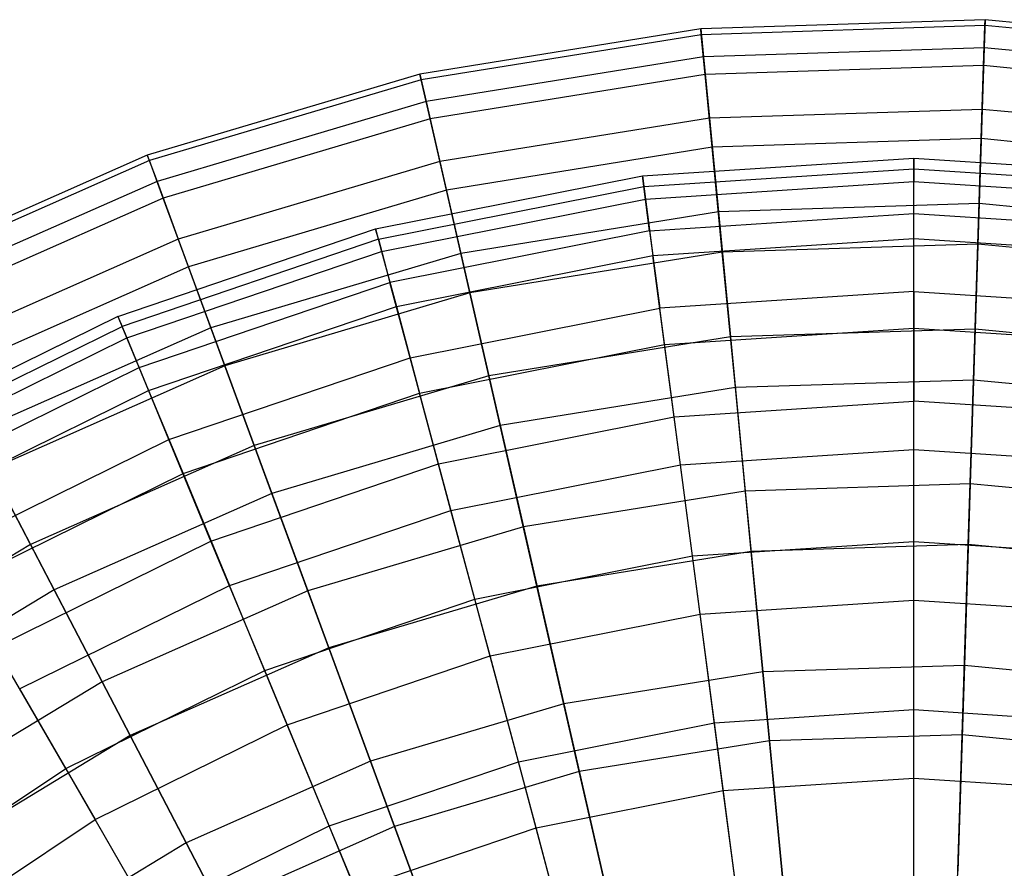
# Model space of a CAD drawing. Extents: x 0.2 to 40.1, y -6.7 to 6.7.
# Tile 323 of 516: x 20.5 to 21.6, y 4.9 to 5.8. Entities that reach past the tile are written whole.
import ezdxf

# ---------------------------------------------------------------- set-up
doc = ezdxf.new("R2010")
doc.units = 0
doc.header["$MEASUREMENT"] = 0
doc.layers.get('0').update_dxf_attribs({"color": 13, "linetype": 'CONTINUOUS'})

# ---------------------------------------------------------------- blocks, each defined once
blk = doc.blocks.new('SNOWBALL_XIV_PM3_STL')
at = {"color": 0}
for p, q in [((21.543, 5.8126, 15.2437), (21.2407, 5.8029, 15.2437)), ((21.543, 5.8126, 15.2437), (21.2407, 5.8029, 15.2437)), ((21.543, 5.8126, 15.2437), (21.542, 5.7828, 15.5348)), ((21.543, 5.8126, 15.2437), (21.542, 5.7828, 15.5348)), ((21.5428, 5.8063, 14.9512), (21.543, 5.8126, 15.2437)), ((21.5428, 5.8063, 14.9512), (21.543, 5.8126, 15.2437)), ((21.844, 5.7836, 15.2437), (21.543, 5.8126, 15.2437)), ((21.844, 5.7836, 15.2437), (21.543, 5.8126, 15.2437)), ((21.2407, 5.8029, 15.2437), (20.9421, 5.7546, 15.2437)), ((21.2407, 5.8029, 15.2437), (20.9421, 5.7546, 15.2437)), ((21.2407, 5.8029, 15.2437), (21.2436, 5.7732, 15.5348)), ((21.2407, 5.8029, 15.2437), (21.2436, 5.7732, 15.5348)), ((21.2413, 5.7966, 14.9512), (21.2407, 5.8029, 15.2437)), ((21.2413, 5.7966, 14.9512), (21.2407, 5.8029, 15.2437)), ((21.5428, 5.8063, 14.9512), (21.2413, 5.7966, 14.9512)), ((21.5428, 5.8063, 14.9512), (21.2413, 5.7966, 14.9512)), ((21.5414, 5.7638, 14.6618), (21.5428, 5.8063, 14.9512)), ((21.5414, 5.7638, 14.6618), (21.5428, 5.8063, 14.9512)), ((21.843, 5.7773, 14.9512), (21.5428, 5.8063, 14.9512)), ((21.843, 5.7773, 14.9512), (21.5428, 5.8063, 14.9512)), ((21.2413, 5.7966, 14.9512), (20.9435, 5.7485, 14.9512)), ((21.2413, 5.7966, 14.9512), (20.9435, 5.7485, 14.9512)), ((21.2454, 5.7543, 14.6618), (21.2413, 5.7966, 14.9512)), ((21.2454, 5.7543, 14.6618), (21.2413, 5.7966, 14.9512)), ((21.542, 5.7828, 15.5348), (21.2436, 5.7732, 15.5348)), ((21.542, 5.7828, 15.5348), (21.2436, 5.7732, 15.5348)), ((21.542, 5.7828, 15.5348), (21.5399, 5.7172, 15.8199)), ((21.542, 5.7828, 15.5348), (21.5399, 5.7172, 15.8199)), ((21.8393, 5.7541, 15.5348), (21.542, 5.7828, 15.5348)), ((21.8393, 5.7541, 15.5348), (21.542, 5.7828, 15.5348)), ((21.2436, 5.7732, 15.5348), (20.9488, 5.7255, 15.5348)), ((21.2436, 5.7732, 15.5348), (20.9488, 5.7255, 15.5348)), ((21.2436, 5.7732, 15.5348), (21.2499, 5.7079, 15.8199)), ((21.2436, 5.7732, 15.5348), (21.2499, 5.7079, 15.8199)), ((21.5414, 5.7638, 14.6618), (21.2454, 5.7543, 14.6618)), ((21.5414, 5.7638, 14.6618), (21.2454, 5.7543, 14.6618)), ((21.5389, 5.686, 14.3798), (21.5414, 5.7638, 14.6618)), ((21.5389, 5.686, 14.3798), (21.5414, 5.7638, 14.6618)), ((21.8362, 5.7354, 14.6618), (21.5414, 5.7638, 14.6618)), ((21.8362, 5.7354, 14.6618), (21.5414, 5.7638, 14.6618)), ((20.9421, 5.7546, 15.2437), (20.6522, 5.6686, 15.2437)), ((20.9421, 5.7546, 15.2437), (20.6522, 5.6686, 15.2437)), ((20.9435, 5.7485, 14.9512), (20.6544, 5.6626, 14.9512)), ((20.9435, 5.7485, 14.9512), (20.6544, 5.6626, 14.9512)), ((20.9421, 5.7546, 15.2437), (20.9488, 5.7255, 15.5348)), ((20.9421, 5.7546, 15.2437), (20.9488, 5.7255, 15.5348)), ((20.9435, 5.7485, 14.9512), (20.9421, 5.7546, 15.2437)), ((20.9435, 5.7485, 14.9512), (20.9421, 5.7546, 15.2437)), ((20.953, 5.7071, 14.6618), (20.9435, 5.7485, 14.9512)), ((20.953, 5.7071, 14.6618), (20.9435, 5.7485, 14.9512)), ((21.2454, 5.7543, 14.6618), (20.953, 5.7071, 14.6618)), ((21.2454, 5.7543, 14.6618), (20.953, 5.7071, 14.6618)), ((21.2529, 5.6768, 14.3798), (21.2454, 5.7543, 14.6618)), ((21.2529, 5.6768, 14.3798), (21.2454, 5.7543, 14.6618)), ((20.9488, 5.7255, 15.5348), (20.6625, 5.6406, 15.5348)), ((20.9488, 5.7255, 15.5348), (20.6625, 5.6406, 15.5348)), ((20.9488, 5.7255, 15.5348), (20.9634, 5.6616, 15.8199)), ((20.9488, 5.7255, 15.5348), (20.9634, 5.6616, 15.8199)), ((21.5399, 5.7172, 15.8199), (21.2499, 5.7079, 15.8199)), ((21.5399, 5.7172, 15.8199), (21.2499, 5.7079, 15.8199)), ((21.5399, 5.7172, 15.8199), (21.5367, 5.6169, 16.0947)), ((21.5399, 5.7172, 15.8199), (21.5367, 5.6169, 16.0947)), ((21.8288, 5.6893, 15.8199), (21.5399, 5.7172, 15.8199)), ((21.8288, 5.6893, 15.8199), (21.5399, 5.7172, 15.8199)), ((20.953, 5.7071, 14.6618), (20.669, 5.6228, 14.6618)), ((20.953, 5.7071, 14.6618), (20.669, 5.6228, 14.6618)), ((20.9703, 5.6311, 14.3798), (20.953, 5.7071, 14.6618)), ((20.9703, 5.6311, 14.3798), (20.953, 5.7071, 14.6618)), ((21.2499, 5.7079, 15.8199), (20.9634, 5.6616, 15.8199)), ((21.2499, 5.7079, 15.8199), (20.9634, 5.6616, 15.8199)), ((21.2499, 5.7079, 15.8199), (21.2595, 5.608, 16.0947)), ((21.2499, 5.7079, 15.8199), (21.2595, 5.608, 16.0947)), ((21.5389, 5.686, 14.3798), (21.2529, 5.6768, 14.3798)), ((21.5389, 5.686, 14.3798), (21.2529, 5.6768, 14.3798)), ((21.5353, 5.5739, 14.1096), (21.5389, 5.686, 14.3798)), ((21.5353, 5.5739, 14.1096), (21.5389, 5.686, 14.3798)), ((21.8238, 5.6585, 14.3798), (21.5389, 5.686, 14.3798)), ((21.8238, 5.6585, 14.3798), (21.5389, 5.686, 14.3798)), ((21.2529, 5.6768, 14.3798), (20.9703, 5.6311, 14.3798)), ((21.2529, 5.6768, 14.3798), (20.9703, 5.6311, 14.3798)), ((21.2636, 5.5651, 14.1096), (21.2529, 5.6768, 14.3798)), ((21.2636, 5.5651, 14.1096), (21.2529, 5.6768, 14.3798)), ((20.6522, 5.6686, 15.2437), (20.3756, 5.5462, 15.2437)), ((20.6522, 5.6686, 15.2437), (20.3756, 5.5462, 15.2437)), ((20.6522, 5.6686, 15.2437), (20.6625, 5.6406, 15.5348)), ((20.6522, 5.6686, 15.2437), (20.6625, 5.6406, 15.5348)), ((20.6544, 5.6626, 14.9512), (20.6522, 5.6686, 15.2437)), ((20.6544, 5.6626, 14.9512), (20.6522, 5.6686, 15.2437)), ((21.1786, 5.6464, 15.0925), (21.4673, 5.6653, 15.0925)), ((21.1786, 5.6464, 15.0925), (21.4673, 5.6653, 15.0925)), ((21.4673, 5.6653, 15.0925), (21.756, 5.6464, 15.0925)), ((21.4673, 5.6653, 15.0925), (21.4673, 5.6405, 14.8034)), ((21.4673, 5.6538, 15.3825), (21.4673, 5.6653, 15.0925)), ((21.4673, 5.6538, 15.3825), (21.4673, 5.6653, 15.0925)), ((21.4673, 5.6653, 15.0925), (21.756, 5.6464, 15.0925)), ((21.4673, 5.6653, 15.0925), (21.4673, 5.6405, 14.8034)), ((20.6544, 5.6626, 14.9512), (20.3785, 5.5405, 14.9512)), ((20.6544, 5.6626, 14.9512), (20.3785, 5.5405, 14.9512)), ((20.669, 5.6228, 14.6618), (20.6544, 5.6626, 14.9512)), ((20.669, 5.6228, 14.6618), (20.6544, 5.6626, 14.9512)), ((20.9634, 5.6616, 15.8199), (20.6851, 5.579, 15.8199)), ((20.9634, 5.6616, 15.8199), (20.6851, 5.579, 15.8199)), ((20.9634, 5.6616, 15.8199), (20.9857, 5.5637, 16.0947)), ((20.9634, 5.6616, 15.8199), (20.9857, 5.5637, 16.0947)), ((21.1801, 5.635, 15.3825), (21.4673, 5.6538, 15.3825)), ((21.1801, 5.635, 15.3825), (21.4673, 5.6538, 15.3825)), ((21.4673, 5.6063, 15.6688), (21.4673, 5.6538, 15.3825)), ((21.4673, 5.6063, 15.6688), (21.4673, 5.6538, 15.3825)), ((21.4673, 5.6538, 15.3825), (21.7545, 5.635, 15.3825)), ((21.4673, 5.6538, 15.3825), (21.7545, 5.635, 15.3825)), ((20.8949, 5.5899, 15.0925), (21.1786, 5.6464, 15.0925)), ((20.8949, 5.5899, 15.0925), (21.1786, 5.6464, 15.0925)), ((21.1801, 5.635, 15.3825), (21.1786, 5.6464, 15.0925)), ((21.1786, 5.6464, 15.0925), (21.1819, 5.6218, 14.8034)), ((21.1801, 5.635, 15.3825), (21.1786, 5.6464, 15.0925)), ((21.1786, 5.6464, 15.0925), (21.1819, 5.6218, 14.8034)), ((20.6625, 5.6406, 15.5348), (20.3894, 5.5197, 15.5348)), ((20.6625, 5.6406, 15.5348), (20.3894, 5.5197, 15.5348)), ((20.6625, 5.6406, 15.5348), (20.6851, 5.579, 15.8199)), ((20.6625, 5.6406, 15.5348), (20.6851, 5.579, 15.8199)), ((20.8979, 5.5789, 15.3825), (21.1801, 5.635, 15.3825)), ((20.8979, 5.5789, 15.3825), (21.1801, 5.635, 15.3825)), ((21.1863, 5.5879, 15.6688), (21.1801, 5.635, 15.3825)), ((21.1863, 5.5879, 15.6688), (21.1801, 5.635, 15.3825)), ((21.1819, 5.6218, 14.8034), (21.4673, 5.6405, 14.8034)), ((21.1819, 5.6218, 14.8034), (21.4673, 5.6405, 14.8034)), ((21.4673, 5.6405, 14.8034), (21.7528, 5.6218, 14.8034)), ((21.4673, 5.5799, 14.5196), (21.4673, 5.6405, 14.8034)), ((21.4673, 5.5799, 14.5196), (21.4673, 5.6405, 14.8034)), ((21.4673, 5.6405, 14.8034), (21.7528, 5.6218, 14.8034)), ((20.669, 5.6228, 14.6618), (20.3982, 5.5029, 14.6618)), ((20.669, 5.6228, 14.6618), (20.3982, 5.5029, 14.6618)), ((20.6959, 5.5497, 14.3798), (20.669, 5.6228, 14.6618)), ((20.6959, 5.5497, 14.3798), (20.669, 5.6228, 14.6618)), ((20.9703, 5.6311, 14.3798), (20.6959, 5.5497, 14.3798)), ((20.9703, 5.6311, 14.3798), (20.6959, 5.5497, 14.3798)), ((20.9953, 5.5218, 14.1096), (20.9703, 5.6311, 14.3798)), ((20.9953, 5.5218, 14.1096), (20.9703, 5.6311, 14.3798)), ((20.9013, 5.566, 14.8034), (21.1819, 5.6218, 14.8034)), ((20.9013, 5.566, 14.8034), (21.1819, 5.6218, 14.8034)), ((21.1819, 5.6218, 14.8034), (21.1898, 5.5617, 14.5196)), ((21.1819, 5.6218, 14.8034), (21.1898, 5.5617, 14.5196)), ((21.5367, 5.6169, 16.0947), (21.2595, 5.608, 16.0947)), ((21.5367, 5.6169, 16.0947), (21.2595, 5.608, 16.0947)), ((21.5367, 5.6169, 16.0947), (21.5324, 5.4834, 16.355)), ((21.5367, 5.6169, 16.0947), (21.5324, 5.4834, 16.355)), ((21.8128, 5.5903, 16.0947), (21.5367, 5.6169, 16.0947)), ((21.8128, 5.5903, 16.0947), (21.5367, 5.6169, 16.0947)), ((21.2595, 5.608, 16.0947), (20.9857, 5.5637, 16.0947)), ((21.2595, 5.608, 16.0947), (20.9857, 5.5637, 16.0947)), ((21.1863, 5.5879, 15.6688), (21.4673, 5.6063, 15.6688)), ((21.1863, 5.5879, 15.6688), (21.4673, 5.6063, 15.6688)), ((21.2595, 5.608, 16.0947), (21.2723, 5.4751, 16.355)), ((21.2595, 5.608, 16.0947), (21.2723, 5.4751, 16.355)), ((21.4673, 5.5235, 15.9469), (21.4673, 5.6063, 15.6688)), ((21.4673, 5.5235, 15.9469), (21.4673, 5.6063, 15.6688)), ((21.4673, 5.6063, 15.6688), (21.7483, 5.5879, 15.6688)), ((21.4673, 5.6063, 15.6688), (21.7483, 5.5879, 15.6688)), ((20.6209, 5.4969, 15.0925), (20.8949, 5.5899, 15.0925)), ((20.6209, 5.4969, 15.0925), (20.8949, 5.5899, 15.0925)), ((20.8979, 5.5789, 15.3825), (20.8949, 5.5899, 15.0925)), ((20.8949, 5.5899, 15.0925), (20.9013, 5.566, 14.8034)), ((20.8979, 5.5789, 15.3825), (20.8949, 5.5899, 15.0925)), ((20.8949, 5.5899, 15.0925), (20.9013, 5.566, 14.8034)), ((21.1863, 5.5879, 15.6688), (20.9102, 5.533, 15.6688)), ((21.1863, 5.5879, 15.6688), (20.9102, 5.533, 15.6688)), ((21.1863, 5.5879, 15.6688), (21.1972, 5.5058, 15.9469)), ((21.1863, 5.5879, 15.6688), (21.1972, 5.5058, 15.9469)), ((20.6851, 5.579, 15.8199), (20.4198, 5.4615, 15.8199)), ((20.6851, 5.579, 15.8199), (20.4198, 5.4615, 15.8199)), ((20.8979, 5.5789, 15.3825), (20.6253, 5.4863, 15.3825)), ((20.8979, 5.5789, 15.3825), (20.6253, 5.4863, 15.3825)), ((20.6851, 5.579, 15.8199), (20.7198, 5.4848, 16.0947)), ((20.6851, 5.579, 15.8199), (20.7198, 5.4848, 16.0947)), ((20.8979, 5.5789, 15.3825), (20.9102, 5.533, 15.6688)), ((20.8979, 5.5789, 15.3825), (20.9102, 5.533, 15.6688)), ((21.1898, 5.5617, 14.5196), (21.4673, 5.5799, 14.5196)), ((21.1898, 5.5617, 14.5196), (21.4673, 5.5799, 14.5196)), ((21.5353, 5.5739, 14.1096), (21.2636, 5.5651, 14.1096)), ((21.5353, 5.5739, 14.1096), (21.2636, 5.5651, 14.1096)), ((21.4673, 5.4843, 14.2455), (21.4673, 5.5799, 14.5196)), ((21.4673, 5.4843, 14.2455), (21.4673, 5.5799, 14.5196)), ((21.4673, 5.5799, 14.5196), (21.7449, 5.5617, 14.5196)), ((21.4673, 5.5799, 14.5196), (21.7449, 5.5617, 14.5196)), ((21.5307, 5.4292, 13.8553), (21.5353, 5.5739, 14.1096)), ((21.5307, 5.4292, 13.8553), (21.5353, 5.5739, 14.1096)), ((21.8059, 5.5478, 14.1096), (21.5353, 5.5739, 14.1096)), ((21.8059, 5.5478, 14.1096), (21.5353, 5.5739, 14.1096)), ((20.6304, 5.474, 14.8034), (20.9013, 5.566, 14.8034)), ((20.6304, 5.474, 14.8034), (20.9013, 5.566, 14.8034)), ((20.9857, 5.5637, 16.0947), (20.7198, 5.4848, 16.0947)), ((20.9857, 5.5637, 16.0947), (20.7198, 5.4848, 16.0947)), ((20.9013, 5.566, 14.8034), (20.917, 5.5074, 14.5196)), ((20.9013, 5.566, 14.8034), (20.917, 5.5074, 14.5196)), ((20.917, 5.5074, 14.5196), (21.1898, 5.5617, 14.5196)), ((20.917, 5.5074, 14.5196), (21.1898, 5.5617, 14.5196)), ((20.9857, 5.5637, 16.0947), (21.0154, 5.4335, 16.355)), ((20.9857, 5.5637, 16.0947), (21.0154, 5.4335, 16.355)), ((21.2636, 5.5651, 14.1096), (20.9953, 5.5218, 14.1096)), ((21.2636, 5.5651, 14.1096), (20.9953, 5.5218, 14.1096)), ((21.2023, 5.4669, 14.2455), (21.1898, 5.5617, 14.5196)), ((21.2023, 5.4669, 14.2455), (21.1898, 5.5617, 14.5196)), ((21.2775, 5.4211, 13.8553), (21.2636, 5.5651, 14.1096)), ((21.2775, 5.4211, 13.8553), (21.2636, 5.5651, 14.1096)), ((20.6959, 5.5497, 14.3798), (20.4342, 5.4338, 14.3798)), ((20.6959, 5.5497, 14.3798), (20.4342, 5.4338, 14.3798)), ((20.7347, 5.4444, 14.1096), (20.6959, 5.5497, 14.3798)), ((20.7347, 5.4444, 14.1096), (20.6959, 5.5497, 14.3798)), ((20.6435, 5.4424, 15.6688), (20.9102, 5.533, 15.6688)), ((20.6435, 5.4424, 15.6688), (20.9102, 5.533, 15.6688)), ((20.9316, 5.4529, 15.9469), (20.9102, 5.533, 15.6688)), ((20.9316, 5.4529, 15.9469), (20.9102, 5.533, 15.6688)), ((20.9953, 5.5218, 14.1096), (20.7347, 5.4444, 14.1096)), ((20.9953, 5.5218, 14.1096), (20.7347, 5.4444, 14.1096)), ((21.0275, 5.3807, 13.8553), (20.9953, 5.5218, 14.1096)), ((21.0275, 5.3807, 13.8553), (20.9953, 5.5218, 14.1096)), ((21.4673, 5.5235, 15.9469), (21.1972, 5.5058, 15.9469)), ((21.4673, 5.5235, 15.9469), (21.1972, 5.5058, 15.9469)), ((21.4673, 5.5235, 15.9469), (21.4673, 5.4066, 16.2125)), ((21.4673, 5.5235, 15.9469), (21.7375, 5.5058, 15.9469)), ((21.4673, 5.5235, 15.9469), (21.4673, 5.4066, 16.2125)), ((21.4673, 5.5235, 15.9469), (21.7375, 5.5058, 15.9469)), ((20.6536, 5.418, 14.5196), (20.917, 5.5074, 14.5196)), ((20.6536, 5.418, 14.5196), (20.917, 5.5074, 14.5196)), ((20.917, 5.5074, 14.5196), (20.9417, 5.4151, 14.2455)), ((20.917, 5.5074, 14.5196), (20.9417, 5.4151, 14.2455)), ((20.6209, 5.4969, 15.0925), (20.3614, 5.369, 15.0925)), ((20.6209, 5.4969, 15.0925), (20.3614, 5.369, 15.0925)), ((20.6209, 5.4969, 15.0925), (20.6253, 5.4863, 15.3825)), ((20.6209, 5.4969, 15.0925), (20.6304, 5.474, 14.8034)), ((20.6209, 5.4969, 15.0925), (20.6253, 5.4863, 15.3825)), ((20.6209, 5.4969, 15.0925), (20.6304, 5.474, 14.8034)), ((20.9316, 5.4529, 15.9469), (21.1972, 5.5058, 15.9469)), ((20.9316, 5.4529, 15.9469), (21.1972, 5.5058, 15.9469)), ((21.2124, 5.3899, 16.2125), (21.1972, 5.5058, 15.9469)), ((21.2124, 5.3899, 16.2125), (21.1972, 5.5058, 15.9469)), ((20.3672, 5.3591, 15.3825), (20.6253, 5.4863, 15.3825)), ((20.3672, 5.3591, 15.3825), (20.6253, 5.4863, 15.3825)), ((20.6435, 5.4424, 15.6688), (20.6253, 5.4863, 15.3825)), ((20.6435, 5.4424, 15.6688), (20.6253, 5.4863, 15.3825)), ((20.7198, 5.4848, 16.0947), (20.4662, 5.3725, 16.0947)), ((20.7198, 5.4848, 16.0947), (20.4662, 5.3725, 16.0947)), ((20.7198, 5.4848, 16.0947), (20.7659, 5.3595, 16.355)), ((20.7198, 5.4848, 16.0947), (20.7659, 5.3595, 16.355)), ((21.2023, 5.4669, 14.2455), (21.4673, 5.4843, 14.2455)), ((21.2023, 5.4669, 14.2455), (21.4673, 5.4843, 14.2455)), ((21.5324, 5.4834, 16.355), (21.2723, 5.4751, 16.355)), ((21.5324, 5.4834, 16.355), (21.2723, 5.4751, 16.355)), ((21.4673, 5.4843, 14.2455), (21.7324, 5.4669, 14.2455)), ((21.4673, 5.3553, 13.9856), (21.4673, 5.4843, 14.2455)), ((21.4673, 5.4843, 14.2455), (21.7324, 5.4669, 14.2455)), ((21.4673, 5.3553, 13.9856), (21.4673, 5.4843, 14.2455)), ((21.5324, 5.4834, 16.355), (21.5272, 5.3188, 16.5968)), ((21.5324, 5.4834, 16.355), (21.5272, 5.3188, 16.5968)), ((21.7915, 5.4584, 16.355), (21.5324, 5.4834, 16.355)), ((21.7915, 5.4584, 16.355), (21.5324, 5.4834, 16.355)), ((20.3738, 5.3475, 14.8034), (20.6304, 5.474, 14.8034)), ((20.3738, 5.3475, 14.8034), (20.6304, 5.474, 14.8034)), ((20.6304, 5.474, 14.8034), (20.6536, 5.418, 14.5196)), ((20.6304, 5.474, 14.8034), (20.6536, 5.418, 14.5196)), ((20.9417, 5.4151, 14.2455), (21.2023, 5.4669, 14.2455)), ((20.9417, 5.4151, 14.2455), (21.2023, 5.4669, 14.2455)), ((21.2723, 5.4751, 16.355), (21.0154, 5.4335, 16.355)), ((21.2723, 5.4751, 16.355), (21.0154, 5.4335, 16.355)), ((21.2191, 5.339, 13.9856), (21.2023, 5.4669, 14.2455)), ((21.2191, 5.339, 13.9856), (21.2023, 5.4669, 14.2455)), ((21.2723, 5.4751, 16.355), (21.2881, 5.3111, 16.5968)), ((21.2723, 5.4751, 16.355), (21.2881, 5.3111, 16.5968)), ((20.7347, 5.4444, 14.1096), (20.4861, 5.3344, 14.1096)), ((20.7347, 5.4444, 14.1096), (20.4861, 5.3344, 14.1096)), ((20.6752, 5.3659, 15.9469), (20.9316, 5.4529, 15.9469)), ((20.6752, 5.3659, 15.9469), (20.9316, 5.4529, 15.9469)), ((20.7846, 5.3086, 13.8553), (20.7347, 5.4444, 14.1096)), ((20.7846, 5.3086, 13.8553), (20.7347, 5.4444, 14.1096)), ((20.9618, 5.34, 16.2125), (20.9316, 5.4529, 15.9469)), ((20.9618, 5.34, 16.2125), (20.9316, 5.4529, 15.9469)), ((20.3909, 5.3179, 15.6688), (20.6435, 5.4424, 15.6688)), ((20.3909, 5.3179, 15.6688), (20.6435, 5.4424, 15.6688)), ((20.6752, 5.3659, 15.9469), (20.6435, 5.4424, 15.6688)), ((20.6752, 5.3659, 15.9469), (20.6435, 5.4424, 15.6688)), ((21.0154, 5.4335, 16.355), (20.7659, 5.3595, 16.355)), ((21.0154, 5.4335, 16.355), (20.7659, 5.3595, 16.355)), ((21.0154, 5.4335, 16.355), (21.0521, 5.273, 16.5968)), ((21.0154, 5.4335, 16.355), (21.0521, 5.273, 16.5968)), ((21.5307, 5.4292, 13.8553), (21.2775, 5.4211, 13.8553)), ((21.5307, 5.4292, 13.8553), (21.2775, 5.4211, 13.8553)), ((21.5251, 5.2543, 13.6209), (21.5307, 5.4292, 13.8553)), ((21.5251, 5.2543, 13.6209), (21.5307, 5.4292, 13.8553)), ((21.7828, 5.4049, 13.8553), (21.5307, 5.4292, 13.8553)), ((21.7828, 5.4049, 13.8553), (21.5307, 5.4292, 13.8553)), ((20.4042, 5.295, 14.5196), (20.6536, 5.418, 14.5196)), ((20.4042, 5.295, 14.5196), (20.6536, 5.418, 14.5196)), ((20.6536, 5.418, 14.5196), (20.6902, 5.3297, 14.2455)), ((20.6536, 5.418, 14.5196), (20.6902, 5.3297, 14.2455)), ((20.6902, 5.3297, 14.2455), (20.9417, 5.4151, 14.2455)), ((20.6902, 5.3297, 14.2455), (20.9417, 5.4151, 14.2455)), ((20.9751, 5.2905, 13.9856), (20.9417, 5.4151, 14.2455)), ((20.9751, 5.2905, 13.9856), (20.9417, 5.4151, 14.2455)), ((21.2775, 5.4211, 13.8553), (21.0275, 5.3807, 13.8553)), ((21.2775, 5.4211, 13.8553), (21.0275, 5.3807, 13.8553)), ((21.2943, 5.2469, 13.6209), (21.2775, 5.4211, 13.8553)), ((21.2943, 5.2469, 13.6209), (21.2775, 5.4211, 13.8553)), ((21.2124, 5.3899, 16.2125), (21.4673, 5.4066, 16.2125)), ((21.2124, 5.3899, 16.2125), (21.4673, 5.4066, 16.2125)), ((21.4673, 5.2575, 16.4615), (21.4673, 5.4066, 16.2125)), ((21.7223, 5.3899, 16.2125), (21.4673, 5.4066, 16.2125)), ((21.7223, 5.3899, 16.2125), (21.4673, 5.4066, 16.2125)), ((21.4673, 5.2575, 16.4615), (21.4673, 5.4066, 16.2125)), ((20.9618, 5.34, 16.2125), (21.2124, 5.3899, 16.2125)), ((20.9618, 5.34, 16.2125), (21.2124, 5.3899, 16.2125)), ((21.2319, 5.242, 16.4615), (21.2124, 5.3899, 16.2125)), ((21.2319, 5.242, 16.4615), (21.2124, 5.3899, 16.2125)), ((20.4662, 5.3725, 16.0947), (20.5279, 5.2541, 16.355)), ((20.4662, 5.3725, 16.0947), (20.5279, 5.2541, 16.355)), ((21.0275, 5.3807, 13.8553), (20.7846, 5.3086, 13.8553)), ((21.0275, 5.3807, 13.8553), (20.7846, 5.3086, 13.8553)), ((21.0664, 5.21, 13.6209), (21.0275, 5.3807, 13.8553)), ((21.0664, 5.21, 13.6209), (21.0275, 5.3807, 13.8553)), ((20.4324, 5.2461, 15.9469), (20.6752, 5.3659, 15.9469)), ((20.4324, 5.2461, 15.9469), (20.6752, 5.3659, 15.9469)), ((20.7199, 5.2579, 16.2125), (20.6752, 5.3659, 15.9469)), ((20.7199, 5.2579, 16.2125), (20.6752, 5.3659, 15.9469)), ((20.7659, 5.3595, 16.355), (20.5279, 5.2541, 16.355)), ((20.7659, 5.3595, 16.355), (20.5279, 5.2541, 16.355)), ((20.7659, 5.3595, 16.355), (20.8228, 5.2049, 16.5968)), ((20.7659, 5.3595, 16.355), (20.8228, 5.2049, 16.5968)), ((21.2191, 5.339, 13.9856), (21.4673, 5.3553, 13.9856)), ((21.2191, 5.339, 13.9856), (21.4673, 5.3553, 13.9856)), ((21.4673, 5.1949, 13.7437), (21.4673, 5.3553, 13.9856)), ((21.4673, 5.3553, 13.9856), (21.7156, 5.339, 13.9856)), ((21.4673, 5.3553, 13.9856), (21.7156, 5.339, 13.9856)), ((21.4673, 5.1949, 13.7437), (21.4673, 5.3553, 13.9856)), ((20.7199, 5.2579, 16.2125), (20.9618, 5.34, 16.2125)), ((20.7199, 5.2579, 16.2125), (20.9618, 5.34, 16.2125)), ((21.0004, 5.196, 16.4615), (20.9618, 5.34, 16.2125)), ((21.0004, 5.196, 16.4615), (20.9618, 5.34, 16.2125)), ((20.452, 5.2122, 14.2455), (20.6902, 5.3297, 14.2455)), ((20.452, 5.2122, 14.2455), (20.6902, 5.3297, 14.2455)), ((20.553, 5.2061, 13.8553), (20.4861, 5.3344, 14.1096)), ((20.553, 5.2061, 13.8553), (20.4861, 5.3344, 14.1096)), ((20.6902, 5.3297, 14.2455), (20.7396, 5.2105, 13.9856)), ((20.6902, 5.3297, 14.2455), (20.7396, 5.2105, 13.9856)), ((20.9751, 5.2905, 13.9856), (21.2191, 5.339, 13.9856)), ((20.9751, 5.2905, 13.9856), (21.2191, 5.339, 13.9856)), ((21.24, 5.18, 13.7437), (21.2191, 5.339, 13.9856)), ((21.24, 5.18, 13.7437), (21.2191, 5.339, 13.9856)), ((21.5272, 5.3188, 16.5968), (21.2881, 5.3111, 16.5968)), ((21.5272, 5.3188, 16.5968), (21.2881, 5.3111, 16.5968)), ((21.5272, 5.3188, 16.5968), (21.521, 5.1256, 16.8163)), ((21.5272, 5.3188, 16.5968), (21.521, 5.1256, 16.8163)), ((21.7652, 5.2958, 16.5968), (21.5272, 5.3188, 16.5968)), ((21.7652, 5.2958, 16.5968), (21.5272, 5.3188, 16.5968)), ((20.7846, 5.3086, 13.8553), (20.553, 5.2061, 13.8553)), ((20.7846, 5.3086, 13.8553), (20.553, 5.2061, 13.8553)), ((20.8451, 5.1444, 13.6209), (20.7846, 5.3086, 13.8553)), ((20.8451, 5.1444, 13.6209), (20.7846, 5.3086, 13.8553)), ((21.2881, 5.3111, 16.5968), (21.0521, 5.273, 16.5968)), ((21.2881, 5.3111, 16.5968), (21.0521, 5.273, 16.5968)), ((21.2881, 5.3111, 16.5968), (21.3067, 5.1187, 16.8163)), ((21.2881, 5.3111, 16.5968), (21.3067, 5.1187, 16.8163)), ((20.7396, 5.2105, 13.9856), (20.9751, 5.2905, 13.9856)), ((20.7396, 5.2105, 13.9856), (20.9751, 5.2905, 13.9856)), ((21.0166, 5.1356, 13.7437), (20.9751, 5.2905, 13.9856)), ((21.0166, 5.1356, 13.7437), (20.9751, 5.2905, 13.9856)), ((21.0521, 5.273, 16.5968), (20.8228, 5.2049, 16.5968)), ((21.0521, 5.273, 16.5968), (20.8228, 5.2049, 16.5968)), ((21.0521, 5.273, 16.5968), (21.0951, 5.0845, 16.8163)), ((21.0521, 5.273, 16.5968), (21.0951, 5.0845, 16.8163)), ((20.4908, 5.1449, 16.2125), (20.7199, 5.2579, 16.2125)), ((20.4908, 5.1449, 16.2125), (20.7199, 5.2579, 16.2125)), ((20.777, 5.1202, 16.4615), (20.7199, 5.2579, 16.2125)), ((20.777, 5.1202, 16.4615), (20.7199, 5.2579, 16.2125)), ((21.2319, 5.242, 16.4615), (21.4673, 5.2575, 16.4615)), ((21.2319, 5.242, 16.4615), (21.4673, 5.2575, 16.4615)), ((21.4673, 5.2575, 16.4615), (21.7028, 5.242, 16.4615)), ((21.4673, 5.0785, 16.6899), (21.4673, 5.2575, 16.4615)), ((21.4673, 5.0785, 16.6899), (21.4673, 5.2575, 16.4615)), ((21.4673, 5.2575, 16.4615), (21.7028, 5.242, 16.4615)), ((20.5279, 5.2541, 16.355), (20.3054, 5.1192, 16.355)), ((20.5279, 5.2541, 16.355), (20.3054, 5.1192, 16.355)), ((20.5279, 5.2541, 16.355), (20.6041, 5.1081, 16.5968)), ((20.5279, 5.2541, 16.355), (20.6041, 5.1081, 16.5968)), ((21.2943, 5.2469, 13.6209), (21.0664, 5.21, 13.6209)), ((21.2943, 5.2469, 13.6209), (21.0664, 5.21, 13.6209)), ((21.5251, 5.2543, 13.6209), (21.2943, 5.2469, 13.6209)), ((21.5251, 5.2543, 13.6209), (21.2943, 5.2469, 13.6209)), ((21.3138, 5.0452, 13.4099), (21.2943, 5.2469, 13.6209)), ((21.3138, 5.0452, 13.4099), (21.2943, 5.2469, 13.6209)), ((21.5186, 5.0517, 13.4099), (21.5251, 5.2543, 13.6209)), ((21.5186, 5.0517, 13.4099), (21.5251, 5.2543, 13.6209)), ((21.7549, 5.2321, 13.6209), (21.5251, 5.2543, 13.6209)), ((21.7549, 5.2321, 13.6209), (21.5251, 5.2543, 13.6209)), ((21.0004, 5.196, 16.4615), (21.2319, 5.242, 16.4615)), ((21.0004, 5.196, 16.4615), (21.2319, 5.242, 16.4615)), ((21.2552, 5.0646, 16.6899), (21.2319, 5.242, 16.4615)), ((21.2552, 5.0646, 16.6899), (21.2319, 5.242, 16.4615)), ((20.553, 5.2061, 13.8553), (20.3364, 5.0748, 13.8553)), ((20.553, 5.2061, 13.8553), (20.3364, 5.0748, 13.8553)), ((20.5164, 5.1005, 13.9856), (20.7396, 5.2105, 13.9856)), ((20.5164, 5.1005, 13.9856), (20.7396, 5.2105, 13.9856)), ((20.634, 5.0509, 13.6209), (20.553, 5.2061, 13.8553)), ((20.634, 5.0509, 13.6209), (20.553, 5.2061, 13.8553)), ((20.8228, 5.2049, 16.5968), (20.6041, 5.1081, 16.5968)), ((20.8228, 5.2049, 16.5968), (20.6041, 5.1081, 16.5968)), ((20.8009, 5.0623, 13.7437), (20.7396, 5.2105, 13.9856)), ((20.8009, 5.0623, 13.7437), (20.7396, 5.2105, 13.9856)), ((20.8228, 5.2049, 16.5968), (20.8896, 5.0235, 16.8163)), ((20.8228, 5.2049, 16.5968), (20.8896, 5.0235, 16.8163)), ((21.0664, 5.21, 13.6209), (20.8451, 5.1444, 13.6209)), ((21.0664, 5.21, 13.6209), (20.8451, 5.1444, 13.6209)), ((21.1115, 5.0125, 13.4099), (21.0664, 5.21, 13.6209)), ((21.1115, 5.0125, 13.4099), (21.0664, 5.21, 13.6209)), ((20.777, 5.1202, 16.4615), (21.0004, 5.196, 16.4615)), ((20.777, 5.1202, 16.4615), (21.0004, 5.196, 16.4615)), ((21.0468, 5.0231, 16.6899), (21.0004, 5.196, 16.4615)), ((21.0468, 5.0231, 16.6899), (21.0004, 5.196, 16.4615)), ((21.24, 5.18, 13.7437), (21.4673, 5.1949, 13.7437)), ((21.24, 5.18, 13.7437), (21.4673, 5.1949, 13.7437)), ((21.4673, 5.1949, 13.7437), (21.6946, 5.18, 13.7437)), ((21.4673, 5.0056, 13.5238), (21.4673, 5.1949, 13.7437)), ((21.4673, 5.1949, 13.7437), (21.6946, 5.18, 13.7437)), ((21.4673, 5.0056, 13.5238), (21.4673, 5.1949, 13.7437)), ((21.0166, 5.1356, 13.7437), (21.24, 5.18, 13.7437)), ((21.0166, 5.1356, 13.7437), (21.24, 5.18, 13.7437)), ((21.2647, 4.9923, 13.5238), (21.24, 5.18, 13.7437)), ((21.2647, 4.9923, 13.5238), (21.24, 5.18, 13.7437)), ((20.5654, 5.0158, 16.4615), (20.4908, 5.1449, 16.2125)), ((20.5654, 5.0158, 16.4615), (20.4908, 5.1449, 16.2125)), ((20.8451, 5.1444, 13.6209), (20.634, 5.0509, 13.6209)), ((20.8451, 5.1444, 13.6209), (20.634, 5.0509, 13.6209)), ((20.9151, 4.9542, 13.4099), (20.8451, 5.1444, 13.6209)), ((20.9151, 4.9542, 13.4099), (20.8451, 5.1444, 13.6209)), ((20.8009, 5.0623, 13.7437), (21.0166, 5.1356, 13.7437)), ((20.8009, 5.0623, 13.7437), (21.0166, 5.1356, 13.7437)), ((21.0656, 4.9527, 13.5238), (21.0166, 5.1356, 13.7437)), ((21.0656, 4.9527, 13.5238), (21.0166, 5.1356, 13.7437)), ((20.5654, 5.0158, 16.4615), (20.777, 5.1202, 16.4615)), ((20.5654, 5.0158, 16.4615), (20.777, 5.1202, 16.4615)), ((20.8455, 4.9548, 16.6899), (20.777, 5.1202, 16.4615)), ((20.8455, 4.9548, 16.6899), (20.777, 5.1202, 16.4615)), ((21.521, 5.1256, 16.8163), (21.3067, 5.1187, 16.8163)), ((21.521, 5.1256, 16.8163), (21.3067, 5.1187, 16.8163)), ((21.521, 5.1256, 16.8163), (21.5139, 4.9067, 17.0103)), ((21.521, 5.1256, 16.8163), (21.5139, 4.9067, 17.0103)), ((21.7343, 5.105, 16.8163), (21.521, 5.1256, 16.8163)), ((21.7343, 5.105, 16.8163), (21.521, 5.1256, 16.8163)), ((21.3067, 5.1187, 16.8163), (21.0951, 5.0845, 16.8163)), ((21.3067, 5.1187, 16.8163), (21.0951, 5.0845, 16.8163)), ((21.3067, 5.1187, 16.8163), (21.3277, 4.9007, 17.0103)), ((21.3067, 5.1187, 16.8163), (21.3277, 4.9007, 17.0103)), ((20.6041, 5.1081, 16.5968), (20.3996, 4.9842, 16.5968)), ((20.6041, 5.1081, 16.5968), (20.3996, 4.9842, 16.5968)), ((20.5164, 5.1005, 13.9856), (20.5966, 4.9616, 13.7437)), ((20.5164, 5.1005, 13.9856), (20.5966, 4.9616, 13.7437)), ((20.6041, 5.1081, 16.5968), (20.6935, 4.9367, 16.8163)), ((20.6041, 5.1081, 16.5968), (20.6935, 4.9367, 16.8163)), ((21.0951, 5.0845, 16.8163), (20.8896, 5.0235, 16.8163)), ((21.0951, 5.0845, 16.8163), (20.8896, 5.0235, 16.8163)), ((21.0951, 5.0845, 16.8163), (21.1438, 4.871, 17.0103)), ((21.0951, 5.0845, 16.8163), (21.1438, 4.871, 17.0103)), ((21.2552, 5.0646, 16.6899), (21.4673, 5.0785, 16.6899)), ((21.2552, 5.0646, 16.6899), (21.4673, 5.0785, 16.6899)), ((21.4673, 4.8724, 16.8943), (21.4673, 5.0785, 16.6899)), ((21.4673, 4.8724, 16.8943), (21.4673, 5.0785, 16.6899)), ((21.4673, 5.0785, 16.6899), (21.6794, 5.0646, 16.6899)), ((21.4673, 5.0785, 16.6899), (21.6794, 5.0646, 16.6899)), ((20.5966, 4.9616, 13.7437), (20.8009, 5.0623, 13.7437)), ((20.5966, 4.9616, 13.7437), (20.8009, 5.0623, 13.7437)), ((20.8734, 4.8875, 13.5238), (20.8009, 5.0623, 13.7437)), ((20.8734, 4.8875, 13.5238), (20.8009, 5.0623, 13.7437)), ((21.0468, 5.0231, 16.6899), (21.2552, 5.0646, 16.6899)), ((21.0468, 5.0231, 16.6899), (21.2552, 5.0646, 16.6899)), ((21.2821, 4.8603, 16.8943), (21.2552, 5.0646, 16.6899)), ((21.2821, 4.8603, 16.8943), (21.2552, 5.0646, 16.6899)), ((20.634, 5.0509, 13.6209), (20.4366, 4.9312, 13.6209)), ((20.634, 5.0509, 13.6209), (20.4366, 4.9312, 13.6209)), ((20.7277, 4.8712, 13.4099), (20.634, 5.0509, 13.6209)), ((20.7277, 4.8712, 13.4099), (20.634, 5.0509, 13.6209)), ((21.5186, 5.0517, 13.4099), (21.3138, 5.0452, 13.4099)), ((21.5186, 5.0517, 13.4099), (21.3138, 5.0452, 13.4099)), ((21.5113, 4.8247, 13.2256), (21.5186, 5.0517, 13.4099)), ((21.5113, 4.8247, 13.2256), (21.5186, 5.0517, 13.4099)), ((21.7225, 5.0321, 13.4099), (21.5186, 5.0517, 13.4099)), ((21.7225, 5.0321, 13.4099), (21.5186, 5.0517, 13.4099)), ((21.3138, 5.0452, 13.4099), (21.1115, 5.0125, 13.4099)), ((21.3138, 5.0452, 13.4099), (21.1115, 5.0125, 13.4099)), ((21.3356, 4.819, 13.2256), (21.3138, 5.0452, 13.4099)), ((21.3356, 4.819, 13.2256), (21.3138, 5.0452, 13.4099)), ((20.3692, 4.8847, 16.4615), (20.5654, 5.0158, 16.4615)), ((20.3692, 4.8847, 16.4615), (20.5654, 5.0158, 16.4615)), ((20.6548, 4.8608, 16.6899), (20.5654, 5.0158, 16.4615)), ((20.6548, 4.8608, 16.6899), (20.5654, 5.0158, 16.4615)), ((20.8896, 5.0235, 16.8163), (20.6935, 4.9367, 16.8163)), ((20.8896, 5.0235, 16.8163), (20.6935, 4.9367, 16.8163)), ((20.8455, 4.9548, 16.6899), (21.0468, 5.0231, 16.6899)), ((20.8455, 4.9548, 16.6899), (21.0468, 5.0231, 16.6899)), ((20.8896, 5.0235, 16.8163), (20.9652, 4.818, 17.0103)), ((20.8896, 5.0235, 16.8163), (20.9652, 4.818, 17.0103)), ((21.1001, 4.8241, 16.8943), (21.0468, 5.0231, 16.6899)), ((21.1001, 4.8241, 16.8943), (21.0468, 5.0231, 16.6899)), ((21.1115, 5.0125, 13.4099), (20.9151, 4.9542, 13.4099)), ((21.1115, 5.0125, 13.4099), (20.9151, 4.9542, 13.4099)), ((21.1621, 4.791, 13.2256), (21.1115, 5.0125, 13.4099)), ((21.1621, 4.791, 13.2256), (21.1115, 5.0125, 13.4099)), ((21.2647, 4.9923, 13.5238), (21.4673, 5.0056, 13.5238)), ((21.2647, 4.9923, 13.5238), (21.4673, 5.0056, 13.5238)), ((21.4673, 4.7903, 13.3291), (21.4673, 5.0056, 13.5238)), ((21.4673, 5.0056, 13.5238), (21.6699, 4.9923, 13.5238)), ((21.4673, 4.7903, 13.3291), (21.4673, 5.0056, 13.5238)), ((21.4673, 5.0056, 13.5238), (21.6699, 4.9923, 13.5238)), ((21.0656, 4.9527, 13.5238), (21.2647, 4.9923, 13.5238)), ((21.0656, 4.9527, 13.5238), (21.2647, 4.9923, 13.5238)), ((21.2928, 4.7789, 13.3291), (21.2647, 4.9923, 13.5238)), ((21.2928, 4.7789, 13.3291), (21.2647, 4.9923, 13.5238)), ((20.4073, 4.8351, 13.7437), (20.5966, 4.9616, 13.7437)), ((20.4073, 4.8351, 13.7437), (20.5966, 4.9616, 13.7437)), ((20.6913, 4.7977, 13.5238), (20.5966, 4.9616, 13.7437)), ((20.6913, 4.7977, 13.5238), (20.5966, 4.9616, 13.7437)), ((20.6548, 4.8608, 16.6899), (20.8455, 4.9548, 16.6899)), ((20.6548, 4.8608, 16.6899), (20.8455, 4.9548, 16.6899)), ((20.9151, 4.9542, 13.4099), (20.7277, 4.8712, 13.4099)), ((20.9151, 4.9542, 13.4099), (20.7277, 4.8712, 13.4099)), ((20.9243, 4.7644, 16.8943), (20.8455, 4.9548, 16.6899)), ((20.9243, 4.7644, 16.8943), (20.8455, 4.9548, 16.6899)), ((20.8734, 4.8875, 13.5238), (21.0656, 4.9527, 13.5238)), ((20.8734, 4.8875, 13.5238), (21.0656, 4.9527, 13.5238)), ((20.9935, 4.741, 13.2256), (20.9151, 4.9542, 13.4099)), ((20.9935, 4.741, 13.2256), (20.9151, 4.9542, 13.4099)), ((21.1213, 4.7448, 13.3291), (21.0656, 4.9527, 13.5238)), ((21.1213, 4.7448, 13.3291), (21.0656, 4.9527, 13.5238)), ((20.6935, 4.9367, 16.8163), (20.5102, 4.8256, 16.8163)), ((20.6935, 4.9367, 16.8163), (20.5102, 4.8256, 16.8163)), ((20.6935, 4.9367, 16.8163), (20.7948, 4.7426, 17.0103)), ((20.6935, 4.9367, 16.8163), (20.7948, 4.7426, 17.0103))]:
    blk.add_line(p, q, dxfattribs=at)
blk = doc.blocks.new('GRUPUJ_1')
at = {"color": 0}
blk.add_blockref('SNOWBALL_XIV_PM3_STL', (-0.2062, 6.6596, -0.5119), dxfattribs=at)

msp = doc.modelspace()

# ---------------------------------------------------------------- block references
at = {"color": 0}
msp.add_blockref('GRUPUJ_1', (0.2062, -6.6596, 0.5119), dxfattribs=at)

doc.saveas('drawing.dxf')
